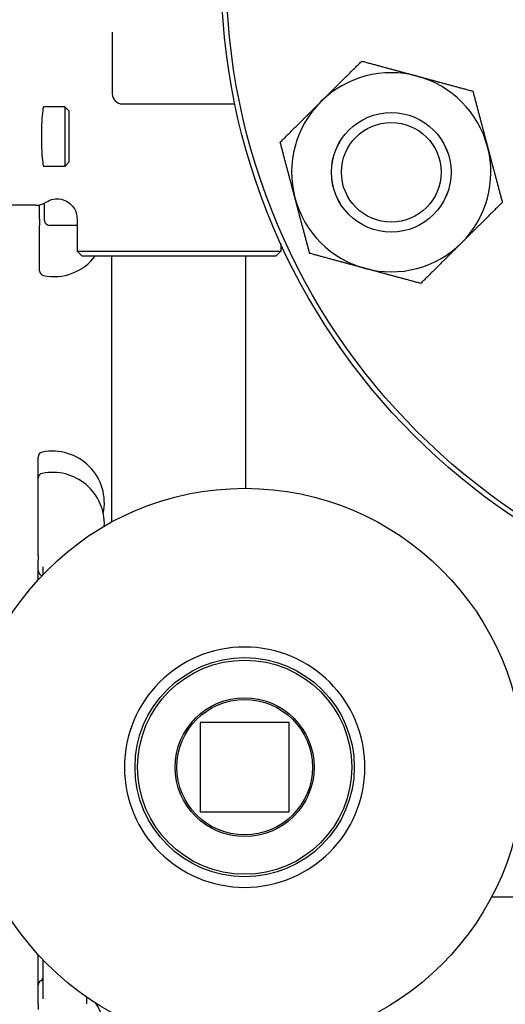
# Model space of a CAD drawing. Header units: inches. Extents: x 24 to 1128, y -58 to 748.
# Tile 355 of 656: x 484.2 to 487.25, y 685.63 to 691.81. Entities that reach past the tile are written whole.
import ezdxf

# ---------------------------------------------------------------- set-up
doc = ezdxf.new("R2010")
doc.units = ezdxf.units.IN
doc.header["$LTSCALE"] = 32
doc.header["$MEASUREMENT"] = 0
doc.layers.add('Dimension (ANSI)', color=7, linetype='Continuous', lineweight=25)
doc.layers.add('Visible (ANSI)', color=7, linetype='Continuous', lineweight=30)
doc.styles.add('Note Text (ANSI)', font='tahoma.ttf')
doc.dimstyles.new('SB Fraction-16 (ANSI)', dxfattribs={"dimscale": 32, "dimtxt": 0.125, "dimasz": 0.098425, "dimexe": 0.125, "dimexo": 0.0625, "dimgap": 0.031496, "dimtad": 0, "dimtih": 1, "dimtoh": 1, "dimdec": 4, "dimrnd": 1e-08, "dimzin": 0, "dimdsep": 46, "dimlunit": 5, "dimtxsty": 'Note Text (ANSI)', "dimcen": 0.09, "dimdle": 0.393701, "dimclrd": 256, "dimclre": 256, "dimclrt": 256, "dimadec": 0, "dimazin": 3, "dimtfac": 0.96, "dimtofl": 0, "dimtmove": 0, "dimatfit": 3, "dimfxl": 1, "dimfrac": 2, "dimtolj": 1, "dimtzin": 12, "dimlwd": -1, "dimlwe": -1, "dimarcsym": 0})

# ---------------------------------------------------------------- blocks, each defined once
blk = doc.blocks.new('*D19')
at = {"layer": 'Defpoints', "color": 0, "transparency": 16777216}
for p in [(494.2806, 695.4398), (330.5011, 563.4398), (494.2806, 563.4398)]:
    blk.add_point(p, dxfattribs=at)
at = {"layer": 'Dimension (ANSI)', "transparency": 16777216}
for p, q in [((492.2806, 695.4398), (326.5011, 695.4398)), ((330.5011, 692.2902), (330.5011, 632.5309)), ((330.5011, 566.5894), (330.5011, 626.3486)), ((492.2806, 563.4398), (326.5011, 563.4398))]:
    blk.add_line(p, q, dxfattribs=at)
for points in [[(329.9762, 692.2902), (331.026, 692.2902), (330.5011, 695.4398)], [(329.9762, 566.5894), (331.026, 566.5894), (330.5011, 563.4398)]]:
    blk.add_solid(points, dxfattribs=at)
at = {"layer": 'Dimension (ANSI)', "transparency": 16777216, "insert": (326.4205, 631.5231), "char_height": 4, "attachment_point": 1, "style": 'Note Text (ANSI)'}
blk.add_mtext('\\A1;132', dxfattribs=at)

msp = doc.modelspace()

# ---------------------------------------------------------------- linework, layer by layer
at = {"layer": 'Visible (ANSI)'}
for p, q in [((484.78159, 691.73065), (484.78159, 691.34404)), ((484.84409, 691.28154), (485.55001, 691.28154)), ((484.48277, 691.26404), (484.35301, 691.26404)), ((484.48277, 691.26404), (484.48277, 690.88904)), ((484.51159, 691.23522), (484.48277, 691.26404)), ((484.51159, 690.91786), (484.51159, 691.23522)), ((484.51159, 690.91786), (484.48277, 690.88904)), ((484.48277, 690.88904), (484.35301, 690.88904)), ((484.35659, 690.55029), (484.35659, 690.65905)), ((484.29957, 690.64529), (483.87722, 690.64529)), ((484.32534, 690.55709), (484.32534, 690.64797)), ((484.32534, 690.55709), (484.32534, 690.51852)), ((484.56034, 690.5593), (484.56034, 690.35779)), ((484.32534, 690.23447), (484.32534, 690.51852)), ((484.56034, 690.51904), (484.38784, 690.51904)), ((484.56034, 690.35779), (485.83784, 690.35779)), ((484.59159, 690.32654), (484.56034, 690.35779)), ((485.80659, 690.32654), (485.83784, 690.35779)), ((485.83784, 690.40331), (485.83784, 690.35779)), ((485.80659, 690.32654), (484.59159, 690.32654)), ((484.77909, 688.65835), (484.77909, 690.32654)), ((485.61909, 688.86903), (485.61909, 690.32654)), ((484.31659, 688.93229), (484.31659, 689.06511)), ((484.31659, 688.44656), (484.31659, 688.93229)), ((484.31659, 688.44656), (484.31659, 688.41843)), ((484.31659, 688.3539), (484.31659, 688.41843)), ((484.34784, 688.3296), (484.34784, 688.37632)), ((484.31659, 688.29611), (484.31659, 688.3539)), ((485.33159, 687.39904), (485.33159, 686.83904)), ((485.89159, 687.39904), (485.33159, 687.39904)), ((485.89159, 686.83904), (485.89159, 687.39904)), ((485.33159, 686.83904), (485.89159, 686.83904)), ((492.64909, 686.30404), (487.16022, 686.30404)), ((484.31659, 685.75136), (484.31659, 685.94198)), ((484.34784, 685.66552), (484.34784, 685.90849)), ((484.31659, 685.63337), (484.31659, 685.75136)), ((484.62034, 685.67685), (484.62034, 685.63382)), ((484.31659, 685.63337), (484.31659, 685.59948))]:
    msp.add_line(p, q, dxfattribs=at)
for centre, radius in [((489.58909, 692.11904), 4.125), ((489.58909, 692.11904), 4.09375), ((486.53105, 690.85236), 0.37513), ((486.53105, 690.85236), 0.375), ((486.53105, 690.85236), 0.3125), ((485.61159, 687.11904), 1.75), ((485.61159, 687.11904), 0.6875), ((485.61159, 687.11904), 0.67188), ((485.61159, 687.11904), 0.43563), ((485.61159, 687.11904), 0.42529)]:
    msp.add_circle(centre, radius, dxfattribs=at)
for centre, radius, start, end in [((486.53105, 690.85236), 0.625, 74.836782, 134.836782), ((486.53105, 690.85236), 0.625, 14.836782, 74.836782), ((484.84409, 691.34404), 0.0625, 180, 270), ((486.53105, 690.85236), 0.625, 134.836782, 194.836782), ((486.53105, 690.85236), 0.625, 314.836782, 14.836782), ((486.53105, 690.85236), 0.625, 194.836782, 254.836782), ((484.38784, 690.55029), 0.03125, 180, 270), ((486.53105, 690.85236), 0.625, 254.836782, 314.836782), ((484.41534, 690.52229), 0.325, 258.463041, 322.965536), ((484.35659, 690.23447), 0.03125, 180, 258.463041), ((484.34784, 689.06511), 0.03125, 101.536959, 180), ((484.40659, 688.77729), 0.325, 348.209299, 101.536959), ((484.34784, 688.93229), 0.03125, 101.536959, 180), ((484.40659, 688.64447), 0.325, 357.720109, 101.536959), ((484.34784, 688.3539), 0.03125, 180, 240), ((484.31659, 688.29978), 0.03125, 42.599626, 60), ((485.61159, 687.11904), 0.7542, 0, 180), ((485.61159, 687.11904), 0.7542, 180, 0), ((484.34784, 685.75136), 0.03125, 120, 180), ((484.31659, 685.80549), 0.03125, 300, 329.413755), ((484.40659, 685.46079), 0.325, 258.463041, 33.12259)]:
    msp.add_arc(centre, radius, start, end, dxfattribs=at)
for centre, major_axis, ratio, start_param, end_param in [((484.35301, 691.07654), (0, 0.1875), 0.0874887, 0, 3.1415927), ((484.29861, 690.77077), (0.08906, -0.08906), 0.9924325, 5.5015852, 6.0771383)]:
    msp.add_ellipse(centre, major_axis=major_axis, ratio=ratio, start_param=start_param, end_param=end_param, dxfattribs=at)
for points in [[(486.09037, 691.29556), (486.20912, 691.41364), (486.34625, 691.54998)], [(486.34625, 691.54998), (486.53289, 691.4994), (486.69453, 691.4556)], [(486.69453, 691.4556), (486.85617, 691.41179), (487.04281, 691.36121)], [(487.04281, 691.36121), (487.09233, 691.17428), (487.13521, 691.0124)], [(485.83449, 691.04113), (485.97161, 691.17748), (486.09037, 691.29556)], [(485.92689, 690.69232), (485.88401, 690.8542), (485.83449, 691.04113)], [(487.13521, 691.0124), (487.1781, 690.85052), (487.22761, 690.66359)], [(486.01929, 690.3435), (485.96977, 690.53043), (485.92689, 690.69232)], [(487.22761, 690.66359), (487.09049, 690.52724), (486.97173, 690.40916)], [(486.97173, 690.40916), (486.85298, 690.29108), (486.71585, 690.15473)], [(486.36757, 690.24912), (486.20593, 690.29292), (486.01929, 690.3435)], [(486.71585, 690.15473), (486.52921, 690.20531), (486.36757, 690.24912)]]:
    msp.add_rational_spline(points, [1, 1.0379548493, 1], degree=2, dxfattribs=at)
for points, knots in [([(484.36771, 690.66551), (484.38139, 690.67442), (484.39667, 690.68058), (484.42859, 690.6866), (484.4449, 690.68645), (484.47649, 690.67988), (484.49145, 690.67355), (484.51826, 690.65544), (484.5298, 690.6438), (484.54579, 690.6199), (484.55116, 690.60852), (484.55844, 690.58459), (484.56031, 690.57215), (484.56034, 690.55953), (484.56034, 690.55941), (484.56034, 690.5593)], [0, 0, 0, 0, 0.1244099, 0.1244099, 0.24756458, 0.24756458, 0.37031292, 0.37031292, 0.49410196, 0.49410196, 0.58938662, 0.58938662, 0.68468031, 0.68468031, 0.685548, 0.685548, 0.685548, 0.685548]), ([(484.34349, 685.78958), (484.3444, 685.79112), (484.3452, 685.79242), (484.34651, 685.79464), (484.34703, 685.79556), (484.34758, 685.79662), (484.34773, 685.79692), (484.34784, 685.79716)], [0.51351333, 0.51351333, 0.51351333, 0.51351333, 0.55704859, 0.55704859, 0.60058386, 0.60058386, 0.62260676, 0.62260676, 0.62260676, 0.62260676])]:
    msp.add_open_spline(points, degree=3, knots=knots, dxfattribs=at)

# ---------------------------------------------------------------- dimensions: what is measured, and where the dimension line sits
at = {"layer": 'Dimension (ANSI)'}
dim = msp.add_linear_dim(base=(330.50111, 563.43978), p1=(494.28063, 695.43978), p2=(494.28063, 563.43978), angle=90, dimstyle='SB Fraction-16 (ANSI)', override={"dimgap": 0.031496, "dimdec": 4, "dimtol": 0, "dimlim": 0, "dimtp": 0, "dimtm": 0, "dimtdec": 2, "dimatfit": 1}, dxfattribs=at)
dim.commit()
dim.dimension.update_dxf_attribs({"geometry": '*D19', "text_midpoint": (330.50111, 629.43978), "dimtype": 160})

doc.saveas('drawing.dxf')
